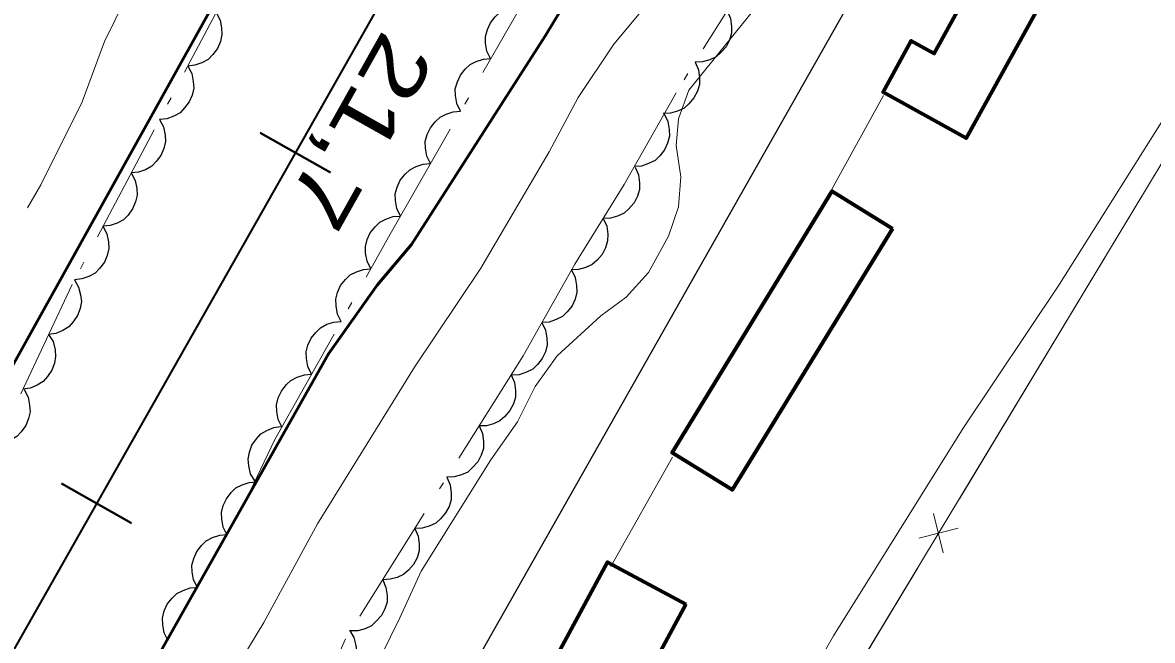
# Model space of a CAD drawing. Extents: x 386081 to 389416, y 5130568 to 5134082.
# Drawn here: x 388154.3 to 388210.4, y 5132552.7 to 5132583.3 of the extents above; entities that cross this region are included whole.
import ezdxf

# ---------------------------------------------------------------- set-up
doc = ezdxf.new("R2010")
doc.units = 0
doc.header["$LTSCALE"] = 1.2
doc.linetypes.add('DOT_DASHED', pattern=[7.7, 5, -1.2, 0.3, -1.2])
doc.linetypes.add('LONG_DASHED', pattern=[7.5, 6, -1.5])
for name, color, linetype, lineweight in [('1', 7, 'Continuous', 53), ('19', 7, 'Continuous', 13), ('2', 7, 'Continuous', 13), ('23', 7, 'Continuous', 40), ('3', 7, 'Continuous', 140), ('31', 7, 'Continuous', 70), ('36', 7, 'Continuous', 13), ('37', 7, 'Continuous', 13), ('44', 7, 'Continuous', 25)]:
    doc.layers.add(name, color=color, linetype=linetype, lineweight=lineweight)

msp = doc.modelspace()

# ---------------------------------------------------------------- linework, layer by layer
at = {"layer": '1'}
for points in [[(388069.45, 5132417.95), (388103.17, 5132475.01), (388105.15, 5132478.96), (388107.78, 5132483.5), (388119.66, 5132504.72), (388132.24, 5132527.83), (388142.81, 5132546.51), (388163.69, 5132584.01), (388170.23, 5132596.41), (388175.23, 5132604.94), (388175.72, 5132605.13), (388177.83, 5132605.59), (388178.5, 5132605.42), (388179.26, 5132604.9), (388180.48, 5132604.63)], [(388185.04, 5132600.72), (388186.61, 5132598.61), (388186.96, 5132597.33), (388186.89, 5132596.05), (388186.39, 5132593.5), (388185.77, 5132591.96), (388184.53, 5132589.72), (388180.29, 5132582.71), (388173.64, 5132572.34), (388171.95, 5132570.32), (388169.52, 5132566.92), (388142.29, 5132518.65), (388140.08, 5132515.41), (388135.32, 5132507.84), (388103.63, 5132449.95), (388083.55, 5132412.57), (388076.03, 5132399.33), (388066.23, 5132381.42), (388063, 5132374.84), (388057.46, 5132364.38), (388052.98, 5132356.61), (388050.84, 5132353.5), (388049.4, 5132350.74), (388045.62, 5132343.93)]]:
    msp.add_lwpolyline(points, dxfattribs=at)
at = {"layer": '19'}
for p, q in [((388194.49, 5132575.05), (388197.06, 5132579.73)), ((388183.53, 5132556.37), (388186.59, 5132561.79))]:
    msp.add_line(p, q, dxfattribs=at)
msp.add_lwpolyline([(388225.29, 5132599.46), (388224.59, 5132599.39), (388223.8, 5132598.95), (388222.52, 5132597.66), (388221.84, 5132596.86), (388214.35, 5132583.95), (388205.79, 5132570.37), (388201.01, 5132563.22), (388194.58, 5132552.92), (388189.31, 5132543.7), (388183.05, 5132533.36), (388179.55, 5132535.25), (388178.88, 5132533.95), (388175.32, 5132535.9), (388173.04, 5132537.31), (388175.87, 5132542.24)], dxfattribs=at)
at = {"layer": '2', "linetype": 'LONG_DASHED'}
msp.add_lwpolyline([(388065.84, 5132423.18), (388067.33, 5132424.9), (388070.87, 5132429.55), (388072.75, 5132432.57), (388086.71, 5132454.19), (388091.86, 5132462.74), (388099.79, 5132476.49), (388101.48, 5132480.05), (388104.41, 5132485.49), (388107.19, 5132489.9), (388112.79, 5132499.37), (388120.65, 5132513.26), (388124.94, 5132521.53), (388137.48, 5132544.98), (388140.98, 5132550.83), (388155.26, 5132575.3), (388157.3, 5132579.42), (388158.41, 5132582.4), (388160.1, 5132585.84), (388162.51, 5132589.88), (388166.35, 5132596.99), (388170.81, 5132608.08)], dxfattribs=at)
at = {"layer": '2'}
for points in [[(388189.06, 5132607.76), (388190.41, 5132606.05), (388190.94, 5132604.98), (388191.48, 5132603.05), (388191.63, 5132601.2), (388191.76, 5132594.92), (388191.48, 5132593.76), (388190.77, 5132592.24), (388188.82, 5132588.86), (388186.68, 5132585.88), (388183.69, 5132582.28), (388181.91, 5132579.63), (388180.48, 5132576.93), (388177.08, 5132571.16), (388173.8, 5132566.26), (388168.98, 5132558.49), (388166.32, 5132553.59), (388163.09, 5132548.26), (388159.31, 5132541.38), (388153.06, 5132530.73)], [(388191.75, 5132585.38), (388187.4, 5132579.99), (388186.89, 5132578.58), (388186.78, 5132577.25), (388187, 5132575.7), (388186.89, 5132574.2), (388186.4, 5132572.76), (388185.4, 5132570.95), (388184.29, 5132569.72), (388183.04, 5132568.8), (388180.88, 5132566.82), (388179.78, 5132565.3), (388178.91, 5132563.54), (388177.58, 5132561.65), (388174.12, 5132556.13), (388173.07, 5132553.82), (388168.04, 5132543.59)]]:
    msp.add_lwpolyline(points, dxfattribs=at)
at = {"layer": '23'}
for p, q in [((388166.14, 5132577.88), (388169.62, 5132575.91)), ((388156.28, 5132560.48), (388159.76, 5132558.51))]:
    msp.add_line(p, q, dxfattribs=at)
at = {"layer": '23', "lineweight": 35}
msp.add_lwpolyline([(388350.66, 5132898.63), (388202.91, 5132638.38), (388174.85, 5132589.18), (388148.16, 5132542.09), (388122.46, 5132497.01), (388036.96, 5132346.4), (388027.91, 5132330.61), (387994.29, 5132271.3), (387943.96, 5132182.8), (387915.65, 5132132.74), (387888.36, 5132084.71), (387863.09, 5132039.98), (387797.42, 5131924.62), (387647.54, 5131660.34), (387567.35, 5131519.3), (387534.84, 5131461.86), (387476.24, 5131358.73)], dxfattribs=at)
at = {"layer": '31'}
for points in [[(388209.35, 5132592.75), (388208.28, 5132590.81), (388209.83, 5132589.95), (388208.09, 5132586.8), (388206.67, 5132587.58), (388201.17, 5132577.62), (388197.04, 5132579.9), (388198.44, 5132582.44), (388199.57, 5132581.82), (388206.48, 5132594.33)], [(388197.51, 5132573.14), (388189.56, 5132560.17), (388186.57, 5132562), (388194.51, 5132574.98)], [(388187.25, 5132554.49), (388179.55, 5132540.21), (388175.67, 5132542.31), (388183.37, 5132556.58)]]:
    msp.add_lwpolyline(points, close=True, dxfattribs=at)
at = {"layer": '36', "lineweight": 25}
msp.add_lwpolyline([(388129.01, 5132557.53), (388103.67, 5132510.59), (388080.89, 5132467.79), (388051.76, 5132408.43), (388082.32, 5132390.9), (388112.7, 5132443.67), (388134.68, 5132481.4), (388175.96, 5132550.09), (388203.59, 5132598.84), (388283.16, 5132575.74)], dxfattribs=at)
at = {"layer": '37'}
for p, q in [((388205.99, 5132568.29), (388200.83, 5132559.73)), ((388199.55, 5132558.99), (388200.03, 5132557.04)), ((388198.82, 5132557.77), (388200.76, 5132558.26)), ((388198.76, 5132556.3), (388193.59, 5132547.74))]:
    msp.add_line(p, q, dxfattribs=at)
for points in [[(388231.6, 5132593.52), (388222.91, 5132596.56), (388211.88, 5132578.1), (388214.45, 5132576.88), (388213.59, 5132575.04), (388210.84, 5132576.32), (388183.53, 5132531.07)], [(388211.4, 5132576.06), (388210.84, 5132576.32), (388205.99, 5132568.29)]]:
    msp.add_lwpolyline(points, dxfattribs=at)
at = {"layer": '44', "linetype": 'DOT_DASHED', "lineweight": 13}
for points in [[(388164.57, 5132607.07), (388165.35, 5132607.75), (388166.39, 5132608.26), (388168.72, 5132609.01), (388170.74, 5132609.32), (388172.69, 5132609.16), (388173.65, 5132608.53), (388174.27, 5132607.45), (388174.74, 5132605.96), (388175.72, 5132601.3), (388175.54, 5132599.97), (388174.98, 5132598.84), (388174.14, 5132598.07), (388172.56, 5132597.21), (388170.46, 5132595.58), (388169.52, 5132594.36), (388156.81, 5132570.36), (388153.75, 5132563.84)], [(388191.3, 5132587.13), (388186.77, 5132579.87), (388184.2, 5132575.31), (388181.75, 5132571.37), (388179.18, 5132566.82), (388170.37, 5132552.77), (388169.14, 5132550.06)], [(388160.87, 5132551.48), (388165.27, 5132559.35), (388166.86, 5132562.66), (388172.59, 5132572.85), (388180.53, 5132586.72)]]:
    msp.add_lwpolyline(points, dxfattribs=at)
at = {"layer": '44'}
for points in [[(388177.57, 5132581.56), (388177.39, 5132581.93), (388177.32, 5132582.33), (388177.32, 5132582.66), (388177.41, 5132583), (388177.56, 5132583.34), (388177.8, 5132583.63), (388178.04, 5132583.86), (388178.35, 5132584.02), (388178.7, 5132584.13), (388179.06, 5132584.16)], [(388163.95, 5132583.84), (388164.15, 5132583.47), (388164.22, 5132583.08), (388164.24, 5132582.75), (388164.17, 5132582.4), (388164.02, 5132582.06), (388163.79, 5132581.76), (388163.56, 5132581.52), (388163.25, 5132581.35), (388162.9, 5132581.23), (388162.55, 5132581.19)], [(388189.31, 5132583.93), (388189.48, 5132583.55), (388189.53, 5132583.15), (388189.52, 5132582.82), (388189.42, 5132582.48), (388189.25, 5132582.15), (388189, 5132581.87), (388188.76, 5132581.65), (388188.44, 5132581.5), (388188.08, 5132581.4), (388187.72, 5132581.39)], [(388176.08, 5132578.95), (388175.9, 5132579.33), (388175.83, 5132579.73), (388175.82, 5132580.06), (388175.92, 5132580.4), (388176.07, 5132580.73), (388176.31, 5132581.03), (388176.55, 5132581.26), (388176.86, 5132581.42), (388177.21, 5132581.53), (388177.57, 5132581.56)], [(388187.72, 5132581.39), (388187.89, 5132581.01), (388187.94, 5132580.6), (388187.93, 5132580.27), (388187.83, 5132579.94), (388187.66, 5132579.61), (388187.41, 5132579.32), (388187.17, 5132579.1), (388186.85, 5132578.95), (388186.49, 5132578.86), (388186.13, 5132578.84)], [(388162.55, 5132581.19), (388162.74, 5132580.82), (388162.82, 5132580.42), (388162.84, 5132580.09), (388162.76, 5132579.75), (388162.62, 5132579.41), (388162.38, 5132579.11), (388162.16, 5132578.87), (388161.85, 5132578.7), (388161.5, 5132578.58), (388161.14, 5132578.54)], [(388161.14, 5132578.54), (388161.34, 5132578.17), (388161.42, 5132577.77), (388161.44, 5132577.44), (388161.36, 5132577.1), (388161.21, 5132576.76), (388160.98, 5132576.46), (388160.76, 5132576.22), (388160.45, 5132576.05), (388160.1, 5132575.93), (388159.74, 5132575.89)], [(388174.59, 5132576.35), (388174.41, 5132576.72), (388174.34, 5132577.12), (388174.33, 5132577.45), (388174.42, 5132577.79), (388174.58, 5132578.13), (388174.82, 5132578.43), (388175.06, 5132578.65), (388175.37, 5132578.81), (388175.72, 5132578.92), (388176.08, 5132578.95)], [(388186.18, 5132578.82), (388186.36, 5132578.44), (388186.43, 5132578.04), (388186.44, 5132577.71), (388186.35, 5132577.37), (388186.2, 5132577.03), (388185.96, 5132576.74), (388185.73, 5132576.51), (388185.41, 5132576.35), (388185.06, 5132576.23), (388184.7, 5132576.2)], [(388173.1, 5132573.74), (388172.92, 5132574.12), (388172.85, 5132574.52), (388172.84, 5132574.85), (388172.93, 5132575.19), (388173.09, 5132575.53), (388173.33, 5132575.82), (388173.57, 5132576.05), (388173.88, 5132576.21), (388174.23, 5132576.32), (388174.59, 5132576.35)], [(388159.74, 5132575.89), (388159.93, 5132575.52), (388160.01, 5132575.12), (388160.03, 5132574.79), (388159.95, 5132574.45), (388159.81, 5132574.11), (388159.58, 5132573.8), (388159.35, 5132573.57), (388159.04, 5132573.4), (388158.69, 5132573.28), (388158.33, 5132573.24)], [(388184.74, 5132576.18), (388184.91, 5132575.8), (388184.96, 5132575.4), (388184.96, 5132575.06), (388184.86, 5132574.73), (388184.69, 5132574.4), (388184.43, 5132574.11), (388184.19, 5132573.89), (388183.87, 5132573.74), (388183.52, 5132573.65), (388183.16, 5132573.63)], [(388171.62, 5132571.13), (388171.44, 5132571.51), (388171.37, 5132571.91), (388171.36, 5132572.24), (388171.45, 5132572.58), (388171.6, 5132572.92), (388171.84, 5132573.21), (388172.07, 5132573.44), (388172.38, 5132573.6), (388172.74, 5132573.72), (388173.1, 5132573.75)], [(388183.16, 5132573.63), (388183.33, 5132573.25), (388183.38, 5132572.85), (388183.37, 5132572.52), (388183.27, 5132572.18), (388183.1, 5132571.85), (388182.85, 5132571.56), (388182.61, 5132571.34), (388182.29, 5132571.2), (388181.93, 5132571.1), (388181.57, 5132571.08)], [(388158.33, 5132573.24), (388158.53, 5132572.87), (388158.61, 5132572.47), (388158.63, 5132572.14), (388158.55, 5132571.8), (388158.41, 5132571.46), (388158.17, 5132571.15), (388157.95, 5132570.92), (388157.64, 5132570.75), (388157.29, 5132570.63), (388156.93, 5132570.59)], [(388170.15, 5132568.52), (388169.97, 5132568.89), (388169.9, 5132569.29), (388169.89, 5132569.62), (388169.98, 5132569.96), (388170.13, 5132570.3), (388170.37, 5132570.6), (388170.6, 5132570.83), (388170.91, 5132570.99), (388171.27, 5132571.1), (388171.62, 5132571.13)], [(388181.58, 5132571.08), (388181.77, 5132570.7), (388181.84, 5132570.3), (388181.85, 5132569.97), (388181.76, 5132569.63), (388181.61, 5132569.3), (388181.37, 5132569), (388181.13, 5132568.77), (388180.82, 5132568.61), (388180.47, 5132568.49), (388180.11, 5132568.47)], [(388156.92, 5132570.59), (388157.13, 5132570.23), (388157.23, 5132569.84), (388157.27, 5132569.51), (388157.2, 5132569.16), (388157.08, 5132568.82), (388156.86, 5132568.5), (388156.64, 5132568.26), (388156.34, 5132568.07), (388156, 5132567.93), (388155.64, 5132567.88)], [(388168.68, 5132565.9), (388168.5, 5132566.28), (388168.43, 5132566.68), (388168.42, 5132567.01), (388168.51, 5132567.35), (388168.66, 5132567.69), (388168.9, 5132567.98), (388169.13, 5132568.21), (388169.44, 5132568.38), (388169.8, 5132568.49), (388170.15, 5132568.52)], [(388180.11, 5132568.47), (388180.3, 5132568.09), (388180.36, 5132567.69), (388180.37, 5132567.36), (388180.29, 5132567.02), (388180.13, 5132566.68), (388179.89, 5132566.39), (388179.66, 5132566.16), (388179.35, 5132566), (388178.99, 5132565.88), (388178.63, 5132565.85)], [(388155.64, 5132567.88), (388155.86, 5132567.52), (388155.96, 5132567.12), (388155.99, 5132566.79), (388155.93, 5132566.45), (388155.8, 5132566.1), (388155.58, 5132565.79), (388155.37, 5132565.54), (388155.07, 5132565.36), (388154.73, 5132565.22), (388154.37, 5132565.16)], [(388167.21, 5132563.29), (388167.03, 5132563.66), (388166.96, 5132564.06), (388166.95, 5132564.39), (388167.03, 5132564.73), (388167.19, 5132565.07), (388167.43, 5132565.37), (388167.66, 5132565.6), (388167.97, 5132565.76), (388168.33, 5132565.87), (388168.68, 5132565.9)], [(388178.59, 5132565.88), (388178.76, 5132565.5), (388178.81, 5132565.09), (388178.8, 5132564.76), (388178.7, 5132564.43), (388178.53, 5132564.1), (388178.28, 5132563.81), (388178.03, 5132563.59), (388177.71, 5132563.45), (388177.36, 5132563.35), (388177, 5132563.34)], [(388154.42, 5132565.14), (388154.62, 5132564.77), (388154.7, 5132564.37), (388154.73, 5132564.04), (388154.65, 5132563.7), (388154.51, 5132563.36), (388154.28, 5132563.05), (388154.06, 5132562.81), (388153.75, 5132562.64), (388153.4, 5132562.51), (388153.05, 5132562.47)], [(388165.87, 5132560.61), (388165.66, 5132560.97), (388165.57, 5132561.36), (388165.54, 5132561.69), (388165.6, 5132562.04), (388165.73, 5132562.38), (388165.95, 5132562.7), (388166.17, 5132562.94), (388166.47, 5132563.12), (388166.82, 5132563.26), (388167.17, 5132563.31)], [(388177, 5132563.34), (388177.17, 5132562.96), (388177.21, 5132562.55), (388177.21, 5132562.22), (388177.11, 5132561.89), (388176.94, 5132561.56), (388176.68, 5132561.27), (388176.44, 5132561.05), (388176.12, 5132560.91), (388175.76, 5132560.81), (388175.4, 5132560.8)], [(388175.4, 5132560.8), (388175.57, 5132560.41), (388175.62, 5132560.01), (388175.62, 5132559.68), (388175.51, 5132559.34), (388175.34, 5132559.02), (388175.09, 5132558.73), (388174.85, 5132558.51), (388174.53, 5132558.36), (388174.17, 5132558.27), (388173.81, 5132558.25)], [(388164.49, 5132557.95), (388164.3, 5132558.32), (388164.23, 5132558.72), (388164.22, 5132559.05), (388164.3, 5132559.39), (388164.46, 5132559.73), (388164.7, 5132560.03), (388164.93, 5132560.26), (388165.24, 5132560.42), (388165.59, 5132560.54), (388165.95, 5132560.57)], [(388163.02, 5132555.33), (388162.83, 5132555.7), (388162.76, 5132556.1), (388162.75, 5132556.43), (388162.84, 5132556.77), (388162.99, 5132557.11), (388163.23, 5132557.41), (388163.46, 5132557.64), (388163.77, 5132557.8), (388164.13, 5132557.92), (388164.49, 5132557.95)], [(388173.81, 5132558.25), (388173.98, 5132557.87), (388174.03, 5132557.47), (388174.02, 5132557.14), (388173.92, 5132556.8), (388173.75, 5132556.47), (388173.49, 5132556.19), (388173.25, 5132555.97), (388172.93, 5132555.82), (388172.58, 5132555.73), (388172.22, 5132555.71)], [(388172.22, 5132555.71), (388172.38, 5132555.33), (388172.43, 5132554.93), (388172.43, 5132554.6), (388172.32, 5132554.26), (388172.16, 5132553.93), (388171.9, 5132553.65), (388171.66, 5132553.43), (388171.34, 5132553.28), (388170.98, 5132553.18), (388170.62, 5132553.17)], [(388161.56, 5132552.71), (388161.37, 5132553.08), (388161.3, 5132553.48), (388161.29, 5132553.81), (388161.38, 5132554.16), (388161.53, 5132554.49), (388161.77, 5132554.79), (388162, 5132555.02), (388162.31, 5132555.18), (388162.66, 5132555.3), (388163.02, 5132555.33)], [(388170.57, 5132553.2), (388170.78, 5132552.85), (388170.89, 5132552.45), (388170.93, 5132552.12), (388170.87, 5132551.78), (388170.75, 5132551.43), (388170.53, 5132551.11), (388170.32, 5132550.86), (388170.02, 5132550.67), (388169.68, 5132550.53), (388169.33, 5132550.47)]]:
    msp.add_lwpolyline(points, dxfattribs=at)

# ---------------------------------------------------------------- texts
at = {"layer": '3', "width": 1.3}
msp.add_text('21,7   ', height=3, rotation=240.648, dxfattribs=at).set_placement((388172.27, 5132583.08))

doc.saveas('drawing.dxf')
